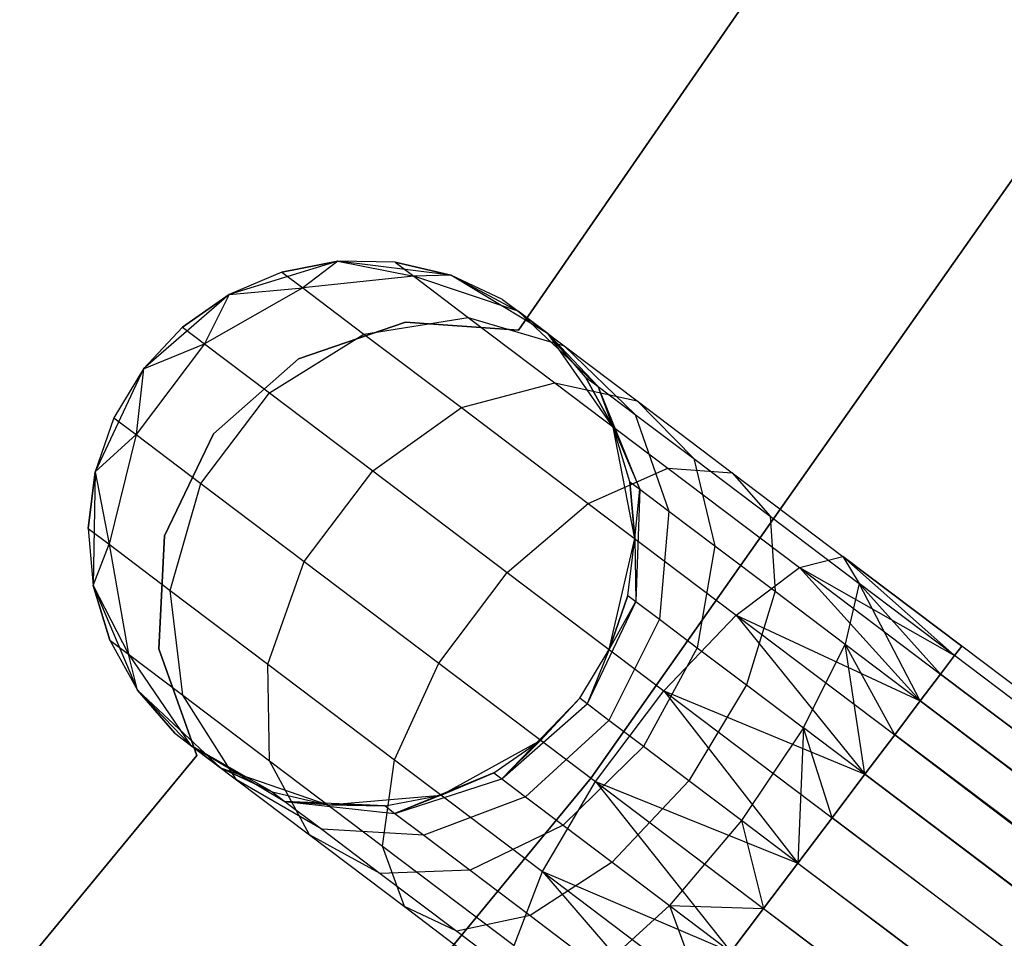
# Model space of a CAD drawing. Extents: x -189 to 189, y -189 to 189.
# Tile 390 of 591: x 31.69 to 35.29, y -26.33 to -22.97. Entities that reach past the tile are written whole.
import ezdxf

# ---------------------------------------------------------------- set-up
doc = ezdxf.new("R2010")
doc.units = 0
doc.header["$LTSCALE"] = 25.4
doc.layers.get('0').update_dxf_attribs({"linetype": 'CONTINUOUS'})

# ---------------------------------------------------------------- blocks, each defined once
blk = doc.blocks.new('CAMELEON-KENAI-C-12244_STL')
at = {"color": 0}
for p, q in [((34.4006, -22.813, -2), (33.5096, -24.1025, -2)), ((33.5096, -24.1025, -4), (34.4006, -22.813, -4)), ((33.5096, -24.1025, -4), (34.4006, -22.813, -4)), ((34.4006, -22.813, -2), (33.5096, -24.1025, -2)), ((35.6465, -23.0806, -1), (33.7756, -25.7404, -1)), ((33.7756, -25.7404, -8.5), (35.6465, -23.0806, -8.5)), ((33.7756, -25.7404, -8.5), (35.6465, -23.0806, -8.5)), ((35.6465, -23.0806, -1), (33.7756, -25.7404, -1)), ((32.8495, -23.8506, -2), (32.4517, -23.9718, -2)), ((32.8495, -23.8506, -2), (32.4517, -23.9718, -2)), ((32.8495, -23.8506, -7.5), (32.6442, -23.8903, -7.5)), ((32.6442, -23.8903, -7.5), (32.8495, -23.8506, -2)), ((32.6442, -23.8903, -7.5), (32.8495, -23.8506, -2)), ((32.8495, -23.8506, -7.5), (32.6442, -23.8903, -7.5)), ((32.8495, -23.8506, -7.5), (32.7206, -23.948, -8.227)), ((32.8495, -23.8506, -7.5), (32.7206, -23.948, -8.227)), ((33.2621, -23.9017, -2), (32.8495, -23.8506, -2)), ((33.0585, -23.8545, -7.5), (32.8495, -23.8506, -2)), ((33.2621, -23.9017, -2), (32.8495, -23.8506, -2)), ((33.0585, -23.8545, -7.5), (32.8495, -23.8506, -7.5)), ((32.8495, -23.8506, -7.5), (32.8495, -23.8506, -2)), ((33.0585, -23.8545, -7.5), (32.8495, -23.8506, -2)), ((32.8495, -23.8506, -7.5), (32.8495, -23.8506, -2)), ((32.8495, -23.8506, -7.5), (33.1265, -23.9058, -8.147)), ((33.0585, -23.8545, -7.5), (32.8495, -23.8506, -7.5)), ((32.8495, -23.8506, -7.5), (33.1265, -23.9058, -8.147)), ((33.2621, -23.9017, -7.5), (33.0585, -23.8545, -7.5)), ((33.0585, -23.8545, -7.5), (33.2621, -23.9017, -2)), ((33.0585, -23.8545, -7.5), (33.2621, -23.9017, -2)), ((33.0585, -23.8545, -7.5), (33.1265, -23.9058, -8.147)), ((33.0585, -23.8545, -7.5), (33.1265, -23.9058, -8.147)), ((33.2621, -23.9017, -7.5), (33.0585, -23.8545, -7.5)), ((32.6442, -23.8903, -7.5), (32.4517, -23.9718, -2)), ((32.6442, -23.8903, -7.5), (32.4517, -23.9718, -7.5)), ((32.6442, -23.8903, -7.5), (32.4517, -23.9718, -2)), ((32.6442, -23.8903, -7.5), (32.4517, -23.9718, -7.5)), ((32.6442, -23.8903, -7.5), (32.7206, -23.948, -8.227)), ((32.6442, -23.8903, -7.5), (32.7206, -23.948, -8.227)), ((33.1265, -23.9058, -8.147), (32.7206, -23.948, -8.227)), ((33.1265, -23.9058, -8.147), (32.7206, -23.948, -8.227)), ((33.2621, -23.9017, -7.5), (33.1265, -23.9058, -8.147)), ((33.2621, -23.9017, -7.5), (33.1265, -23.9058, -8.147)), ((33.5088, -24.0335, -8.0447), (33.1265, -23.9058, -8.147)), ((33.1265, -23.9058, -8.147), (33.3258, -24.0563, -8.75)), ((33.1265, -23.9058, -8.147), (33.3258, -24.0563, -8.75)), ((33.5088, -24.0335, -8.0447), (33.1265, -23.9058, -8.147)), ((33.6184, -24.1163, -2), (33.2621, -23.9017, -2)), ((33.4515, -23.9903, -7.5), (33.2621, -23.9017, -2)), ((33.6184, -24.1163, -2), (33.2621, -23.9017, -2)), ((33.4515, -23.9903, -7.5), (33.2621, -23.9017, -7.5)), ((33.2621, -23.9017, -7.5), (33.2621, -23.9017, -2)), ((33.4515, -23.9903, -7.5), (33.2621, -23.9017, -2)), ((33.2621, -23.9017, -7.5), (33.2621, -23.9017, -2)), ((33.2621, -23.9017, -7.5), (33.5088, -24.0335, -8.0447)), ((33.4515, -23.9903, -7.5), (33.2621, -23.9017, -7.5)), ((33.2621, -23.9017, -7.5), (33.5088, -24.0335, -8.0447)), ((32.7206, -23.948, -8.227), (32.3613, -24.1527, -8.2708)), ((32.7206, -23.948, -8.227), (32.3613, -24.1527, -8.2708)), ((32.4517, -23.9718, -7.5), (32.7206, -23.948, -8.227)), ((32.4517, -23.9718, -7.5), (32.7206, -23.948, -8.227)), ((32.7206, -23.948, -8.227), (32.9445, -24.1171, -8.9045)), ((32.7206, -23.948, -8.227), (32.9445, -24.1171, -8.9045)), ((32.4517, -23.9718, -2), (32.1376, -24.2443, -2)), ((32.4517, -23.9718, -2), (32.1376, -24.2443, -2)), ((32.4517, -23.9718, -7.5), (32.2803, -24.0915, -7.5)), ((32.2803, -24.0915, -7.5), (32.4517, -23.9718, -2)), ((32.2803, -24.0915, -7.5), (32.4517, -23.9718, -2)), ((32.4517, -23.9718, -7.5), (32.2803, -24.0915, -7.5)), ((32.4517, -23.9718, -7.5), (32.3613, -24.1527, -8.2708)), ((32.4517, -23.9718, -7.5), (32.3613, -24.1527, -8.2708)), ((32.4517, -23.9718, -7.5), (32.4517, -23.9718, -2)), ((32.4517, -23.9718, -7.5), (32.4517, -23.9718, -2)), ((33.4515, -23.9903, -7.5), (33.5088, -24.0335, -8.0447)), ((33.4515, -23.9903, -7.5), (33.6184, -24.1163, -2)), ((33.4515, -23.9903, -7.5), (33.6184, -24.1163, -2)), ((33.4515, -23.9903, -7.5), (33.5088, -24.0335, -8.0447)), ((32.9445, -24.1171, -8.9045), (33.3258, -24.0563, -8.75)), ((32.9445, -24.1171, -8.9045), (33.3258, -24.0563, -8.75)), ((33.3258, -24.0563, -8.75), (33.6428, -24.2958, -9.2678)), ((33.3258, -24.0563, -8.75), (33.6428, -24.2958, -9.2678)), ((33.3258, -24.0563, -8.75), (33.6765, -24.1602, -8.5523)), ((33.3258, -24.0563, -8.75), (33.6765, -24.1602, -8.5523)), ((33.6184, -24.1163, -7.5), (33.5088, -24.0335, -8.0447)), ((33.6184, -24.1163, -7.5), (33.5088, -24.0335, -8.0447)), ((33.8013, -24.3089, -7.9377), (33.5088, -24.0335, -8.0447)), ((33.5088, -24.0335, -8.0447), (33.6765, -24.1602, -8.5523)), ((33.5088, -24.0335, -8.0447), (33.6765, -24.1602, -8.5523)), ((33.8013, -24.3089, -7.9377), (33.5088, -24.0335, -8.0447)), ((32.2803, -24.0915, -7.5), (32.1376, -24.2443, -2)), ((32.2803, -24.0915, -7.5), (32.1376, -24.2443, -2)), ((32.2803, -24.0915, -7.5), (32.1376, -24.2443, -7.5)), ((32.2803, -24.0915, -7.5), (32.1376, -24.2443, -7.5)), ((32.2803, -24.0915, -7.5), (32.3613, -24.1527, -8.2708)), ((32.2803, -24.0915, -7.5), (32.3613, -24.1527, -8.2708)), ((33.0965, -24.074, -2), (32.7045, -24.2074, -2)), ((32.7045, -24.2074, -4), (33.0965, -24.074, -4)), ((32.7045, -24.2074, -4), (33.0965, -24.074, -4)), ((33.0965, -24.074, -2), (32.7045, -24.2074, -2)), ((33.5096, -24.1025, -2), (33.0965, -24.074, -2)), ((33.0965, -24.074, -2), (33.0965, -24.074, -4)), ((33.0965, -24.074, -4), (33.5096, -24.1025, -4)), ((33.0965, -24.074, -2), (33.0965, -24.074, -4)), ((33.0965, -24.074, -4), (33.5096, -24.1025, -4)), ((33.5096, -24.1025, -2), (33.0965, -24.074, -2)), ((32.5987, -24.332, -8.9891), (32.9445, -24.1171, -8.9045)), ((32.5987, -24.332, -8.9891), (32.9445, -24.1171, -8.9045)), ((32.9445, -24.1171, -8.9045), (33.3008, -24.3861, -9.4863)), ((32.9445, -24.1171, -8.9045), (33.3008, -24.3861, -9.4863)), ((33.5096, -24.1025, -2), (33.5096, -24.1025, -4)), ((33.5096, -24.1025, -2), (33.5096, -24.1025, -4)), ((33.8565, -24.4571, -2), (33.6184, -24.1163, -2)), ((33.7553, -24.2742, -7.5), (33.6184, -24.1163, -2)), ((33.8565, -24.4571, -2), (33.6184, -24.1163, -2)), ((33.7553, -24.2742, -7.5), (33.6184, -24.1163, -7.5)), ((33.6184, -24.1163, -7.5), (33.6184, -24.1163, -2)), ((33.7553, -24.2742, -7.5), (33.6184, -24.1163, -2)), ((33.6184, -24.1163, -7.5), (33.6184, -24.1163, -2)), ((33.6184, -24.1163, -7.5), (33.8013, -24.3089, -7.9377)), ((33.7553, -24.2742, -7.5), (33.6184, -24.1163, -7.5)), ((33.6184, -24.1163, -7.5), (33.8013, -24.3089, -7.9377)), ((32.3613, -24.1527, -8.2708), (32.1107, -24.4845, -8.2708)), ((32.3613, -24.1527, -8.2708), (32.1107, -24.4845, -8.2708)), ((32.1376, -24.2443, -7.5), (32.3613, -24.1527, -8.2708)), ((32.1376, -24.2443, -7.5), (32.3613, -24.1527, -8.2708)), ((32.3613, -24.1527, -8.2708), (32.5987, -24.332, -8.9891)), ((32.3613, -24.1527, -8.2708), (32.5987, -24.332, -8.9891)), ((33.6765, -24.1602, -8.5523), (33.9434, -24.3617, -8.9881)), ((33.6765, -24.1602, -8.5523), (33.9434, -24.3617, -8.9881)), ((33.6765, -24.1602, -8.5523), (33.9361, -24.4107, -8.3455)), ((33.6765, -24.1602, -8.5523), (33.9361, -24.4107, -8.3455)), ((32.7045, -24.2074, -2), (32.3946, -24.482, -2)), ((32.3946, -24.482, -4), (32.7045, -24.2074, -4)), ((32.3946, -24.482, -4), (32.7045, -24.2074, -4)), ((32.7045, -24.2074, -2), (32.3946, -24.482, -2)), ((32.7045, -24.2074, -2), (32.7045, -24.2074, -4)), ((32.7045, -24.2074, -2), (32.7045, -24.2074, -4)), ((32.1376, -24.2443, -2), (31.9615, -24.621, -2)), ((32.1376, -24.2443, -2), (31.9615, -24.621, -2)), ((32.1376, -24.2443, -2), (32.0297, -24.4234, -7.5)), ((32.1376, -24.2443, -7.5), (32.0297, -24.4234, -7.5)), ((32.1376, -24.2443, -2), (32.0297, -24.4234, -7.5)), ((32.1376, -24.2443, -7.5), (32.0297, -24.4234, -7.5)), ((32.1376, -24.2443, -7.5), (32.1107, -24.4845, -8.2708)), ((32.1376, -24.2443, -7.5), (32.1107, -24.4845, -8.2708)), ((32.1376, -24.2443, -7.5), (32.1376, -24.2443, -2)), ((32.1376, -24.2443, -7.5), (32.1376, -24.2443, -2)), ((33.8565, -24.4571, -7.5), (33.7553, -24.2742, -7.5)), ((33.7553, -24.2742, -7.5), (33.8565, -24.4571, -2)), ((33.7553, -24.2742, -7.5), (33.8565, -24.4571, -2)), ((33.7553, -24.2742, -7.5), (33.8013, -24.3089, -7.9377)), ((33.7553, -24.2742, -7.5), (33.8013, -24.3089, -7.9377)), ((33.8565, -24.4571, -7.5), (33.7553, -24.2742, -7.5)), ((33.3008, -24.3861, -9.4863), (33.6428, -24.2958, -9.2678)), ((33.3008, -24.3861, -9.4863), (33.6428, -24.2958, -9.2678)), ((33.6428, -24.2958, -9.2678), (34.056, -24.6078, -9.6651)), ((33.6428, -24.2958, -9.2678), (34.056, -24.6078, -9.6651)), ((33.6428, -24.2958, -9.2678), (33.9434, -24.3617, -8.9881)), ((33.6428, -24.2958, -9.2678), (33.9434, -24.3617, -8.9881)), ((33.8565, -24.4571, -7.5), (33.8013, -24.3089, -7.9377)), ((33.8565, -24.4571, -7.5), (33.8013, -24.3089, -7.9377)), ((33.9536, -24.6844, -7.8445), (33.8013, -24.3089, -7.9377)), ((33.8013, -24.3089, -7.9377), (33.9361, -24.4107, -8.3455)), ((33.8013, -24.3089, -7.9377), (33.9361, -24.4107, -8.3455)), ((33.9536, -24.6844, -7.8445), (33.8013, -24.3089, -7.9377)), ((32.3481, -24.6638, -8.9891), (32.5987, -24.332, -8.9891)), ((32.3481, -24.6638, -8.9891), (32.5987, -24.332, -8.9891)), ((32.5987, -24.332, -8.9891), (32.9764, -24.6172, -9.6059)), ((32.5987, -24.332, -8.9891), (32.9764, -24.6172, -9.6059)), ((33.9434, -24.3617, -8.9881), (34.2912, -24.6244, -9.3226)), ((33.9434, -24.3617, -8.9881), (34.2912, -24.6244, -9.3226)), ((33.9434, -24.3617, -8.9881), (34.1506, -24.5727, -8.6957)), ((33.9434, -24.3617, -8.9881), (34.1506, -24.5727, -8.6957)), ((32.9764, -24.6172, -9.6059), (33.3008, -24.3861, -9.4863)), ((32.9764, -24.6172, -9.6059), (33.3008, -24.3861, -9.4863)), ((33.3008, -24.3861, -9.4863), (33.765, -24.7367, -9.9327)), ((33.3008, -24.3861, -9.4863), (33.765, -24.7367, -9.9327)), ((33.9361, -24.4107, -8.3455), (34.1506, -24.5727, -8.6957)), ((33.9361, -24.4107, -8.3455), (34.1506, -24.5727, -8.6957)), ((33.9361, -24.4107, -8.3455), (34.0597, -24.7646, -8.1654)), ((33.9361, -24.4107, -8.3455), (34.0597, -24.7646, -8.1654)), ((32.0297, -24.4234, -7.5), (31.9615, -24.621, -2)), ((32.0297, -24.4234, -7.5), (31.9615, -24.621, -7.5)), ((32.0297, -24.4234, -7.5), (31.9615, -24.621, -2)), ((32.0297, -24.4234, -7.5), (31.9615, -24.621, -7.5)), ((32.0297, -24.4234, -7.5), (32.1107, -24.4845, -8.2708)), ((32.0297, -24.4234, -7.5), (32.1107, -24.4845, -8.2708)), ((31.9615, -24.621, -7.5), (32.1107, -24.4845, -8.2708)), ((31.9615, -24.621, -7.5), (32.1107, -24.4845, -8.2708)), ((32.1107, -24.4845, -8.2708), (32.0122, -24.8861, -8.227)), ((32.1107, -24.4845, -8.2708), (32.0122, -24.8861, -8.227)), ((32.1107, -24.4845, -8.2708), (32.3481, -24.6638, -8.9891)), ((32.1107, -24.4845, -8.2708), (32.3481, -24.6638, -8.9891)), ((32.3946, -24.482, -2), (32.2149, -24.8551, -2)), ((32.2149, -24.8551, -4), (32.3946, -24.482, -4)), ((32.2149, -24.8551, -4), (32.3946, -24.482, -4)), ((32.3946, -24.482, -2), (32.2149, -24.8551, -2)), ((32.3946, -24.482, -2), (32.3946, -24.482, -4)), ((32.3946, -24.482, -2), (32.3946, -24.482, -4)), ((33.9354, -24.8654, -2), (33.8565, -24.4571, -2)), ((33.9174, -24.6571, -7.5), (33.8565, -24.4571, -2)), ((33.9354, -24.8654, -2), (33.8565, -24.4571, -2)), ((33.9174, -24.6571, -7.5), (33.8565, -24.4571, -7.5)), ((33.8565, -24.4571, -7.5), (33.8565, -24.4571, -2)), ((33.9174, -24.6571, -7.5), (33.8565, -24.4571, -2)), ((33.8565, -24.4571, -7.5), (33.8565, -24.4571, -2)), ((33.8565, -24.4571, -7.5), (33.9536, -24.6844, -7.8445)), ((33.9174, -24.6571, -7.5), (33.8565, -24.4571, -7.5)), ((33.8565, -24.4571, -7.5), (33.9536, -24.6844, -7.8445)), ((34.1506, -24.5727, -8.6957), (34.4301, -24.7837, -8.9644)), ((34.1506, -24.5727, -8.6957), (34.4301, -24.7837, -8.9644)), ((34.1506, -24.5727, -8.6957), (34.2285, -24.892, -8.4411)), ((34.1506, -24.5727, -8.6957), (34.2285, -24.892, -8.4411)), ((31.9615, -24.621, -7.5), (31.9358, -24.8284, -7.5)), ((31.9358, -24.8284, -7.5), (31.9615, -24.621, -2)), ((31.9358, -24.8284, -7.5), (31.9615, -24.621, -2)), ((31.9615, -24.621, -7.5), (31.9358, -24.8284, -7.5)), ((31.9615, -24.621, -2), (31.9538, -25.0367, -2)), ((31.9615, -24.621, -2), (31.9538, -25.0367, -2)), ((31.9615, -24.621, -7.5), (31.9615, -24.621, -2)), ((31.9615, -24.621, -7.5), (31.9615, -24.621, -2)), ((31.9615, -24.621, -7.5), (32.0122, -24.8861, -8.227)), ((31.9615, -24.621, -7.5), (32.0122, -24.8861, -8.227)), ((32.7258, -24.949, -9.6059), (32.9764, -24.6172, -9.6059)), ((32.7258, -24.949, -9.6059), (32.9764, -24.6172, -9.6059)), ((32.9764, -24.6172, -9.6059), (33.4686, -24.9889, -10.0792)), ((32.9764, -24.6172, -9.6059), (33.4686, -24.9889, -10.0792)), ((33.765, -24.7367, -9.9327), (34.056, -24.6078, -9.6651)), ((33.765, -24.7367, -9.9327), (34.056, -24.6078, -9.6651)), ((34.056, -24.6078, -9.6651), (34.5372, -24.9712, -9.9148)), ((34.056, -24.6078, -9.6651), (34.5372, -24.9712, -9.9148)), ((34.056, -24.6078, -9.6651), (34.2912, -24.6244, -9.3226)), ((34.056, -24.6078, -9.6651), (34.2912, -24.6244, -9.3226)), ((34.2912, -24.6244, -9.3226), (34.6963, -24.9303, -9.5328)), ((34.2912, -24.6244, -9.3226), (34.6963, -24.9303, -9.5328)), ((34.2912, -24.6244, -9.3226), (34.4301, -24.7837, -8.9644)), ((34.2912, -24.6244, -9.3226), (34.4301, -24.7837, -8.9644)), ((32.2361, -25.0552, -8.9045), (32.3481, -24.6638, -8.9891)), ((32.2361, -25.0552, -8.9045), (32.3481, -24.6638, -8.9891)), ((32.3481, -24.6638, -8.9891), (32.7258, -24.949, -9.6059)), ((32.3481, -24.6638, -8.9891), (32.7258, -24.949, -9.6059)), ((33.9354, -24.8654, -7.5), (33.9174, -24.6571, -7.5)), ((33.9174, -24.6571, -7.5), (33.9354, -24.8654, -2)), ((33.9174, -24.6571, -7.5), (33.9354, -24.8654, -2)), ((33.9174, -24.6571, -7.5), (33.9536, -24.6844, -7.8445)), ((33.9174, -24.6571, -7.5), (33.9536, -24.6844, -7.8445)), ((33.9354, -24.8654, -7.5), (33.9174, -24.6571, -7.5)), ((33.9354, -24.8654, -7.5), (33.9536, -24.6844, -7.8445)), ((33.9354, -24.8654, -7.5), (33.9536, -24.6844, -7.8445)), ((33.9536, -24.6844, -7.8445), (33.9393, -25.0952, -7.7812)), ((33.9536, -24.6844, -7.8445), (33.9393, -25.0952, -7.7812)), ((33.9536, -24.6844, -7.8445), (34.0597, -24.7646, -8.1654)), ((33.9536, -24.6844, -7.8445), (34.0597, -24.7646, -8.1654)), ((33.4686, -24.9889, -10.0792), (33.765, -24.7367, -9.9327)), ((33.4686, -24.9889, -10.0792), (33.765, -24.7367, -9.9327)), ((33.765, -24.7367, -9.9327), (34.3057, -25.145, -10.2133)), ((33.765, -24.7367, -9.9327), (34.3057, -25.145, -10.2133)), ((34.0597, -24.7646, -8.1654), (34.0259, -25.1606, -8.0432)), ((34.0597, -24.7646, -8.1654), (34.0259, -25.1606, -8.0432)), ((34.0597, -24.7646, -8.1654), (34.2285, -24.892, -8.4411)), ((34.0597, -24.7646, -8.1654), (34.2285, -24.892, -8.4411)), ((34.4301, -24.7837, -8.9644), (34.7555, -25.0295, -9.1334)), ((34.4301, -24.7837, -8.9644), (34.7555, -25.0295, -9.1334)), ((34.4301, -24.7837, -8.9644), (34.4485, -25.0581, -8.6526)), ((34.4301, -24.7837, -8.9644), (34.4485, -25.0581, -8.6526)), ((31.9358, -24.8284, -7.5), (31.9538, -25.0367, -2)), ((31.9358, -24.8284, -7.5), (31.9538, -25.0367, -7.5)), ((31.9358, -24.8284, -7.5), (31.9538, -25.0367, -2)), ((31.9358, -24.8284, -7.5), (31.9538, -25.0367, -7.5)), ((31.9358, -24.8284, -7.5), (32.0122, -24.8861, -8.227)), ((31.9358, -24.8284, -7.5), (32.0122, -24.8861, -8.227)), ((31.9538, -25.0367, -7.5), (32.0122, -24.8861, -8.227)), ((31.9538, -25.0367, -7.5), (32.0122, -24.8861, -8.227)), ((32.0122, -24.8861, -8.227), (32.0827, -25.288, -8.147)), ((32.0122, -24.8861, -8.227), (32.0827, -25.288, -8.147)), ((32.0122, -24.8861, -8.227), (32.2361, -25.0552, -8.9045)), ((32.0122, -24.8861, -8.227), (32.2361, -25.0552, -8.9045)), ((32.2149, -24.8551, -2), (32.1935, -25.2686, -2)), ((32.1935, -25.2686, -4), (32.2149, -24.8551, -4)), ((32.1935, -25.2686, -4), (32.2149, -24.8551, -4)), ((32.2149, -24.8551, -2), (32.1935, -25.2686, -2)), ((32.2149, -24.8551, -2), (32.2149, -24.8551, -4)), ((32.2149, -24.8551, -2), (32.2149, -24.8551, -4)), ((33.8415, -25.2705, -2), (33.9354, -24.8654, -2)), ((33.8415, -25.2705, -2), (33.9354, -24.8654, -2)), ((33.9097, -25.0729, -7.5), (33.9354, -24.8654, -2)), ((33.9097, -25.0729, -7.5), (33.9354, -24.8654, -7.5)), ((33.9097, -25.0729, -7.5), (33.9354, -24.8654, -2)), ((33.9097, -25.0729, -7.5), (33.9354, -24.8654, -7.5)), ((33.9354, -24.8654, -7.5), (33.9354, -24.8654, -2)), ((33.9354, -24.8654, -7.5), (33.9354, -24.8654, -2)), ((33.9354, -24.8654, -7.5), (33.9393, -25.0952, -7.7812)), ((33.9354, -24.8654, -7.5), (33.9393, -25.0952, -7.7812)), ((34.2285, -24.892, -8.4411), (34.1637, -25.2646, -8.2682)), ((34.2285, -24.892, -8.4411), (34.1637, -25.2646, -8.2682)), ((34.2285, -24.892, -8.4411), (34.4485, -25.0581, -8.6526)), ((34.2285, -24.892, -8.4411), (34.4485, -25.0581, -8.6526)), ((32.5923, -25.3243, -9.4863), (32.7258, -24.949, -9.6059)), ((32.5923, -25.3243, -9.4863), (32.7258, -24.949, -9.6059)), ((32.7258, -24.949, -9.6059), (33.218, -25.3207, -10.0792)), ((32.7258, -24.949, -9.6059), (33.218, -25.3207, -10.0792)), ((34.5372, -24.9712, -9.9148), (34.6963, -24.9303, -9.5328)), ((34.5372, -24.9712, -9.9148), (34.6963, -24.9303, -9.5328)), ((34.6963, -24.9303, -9.5328), (35.1048, -25.2932, -9.809)), ((34.6963, -24.9303, -9.5328), (35.1048, -25.2932, -9.809)), ((34.6963, -24.9303, -9.5328), (35.131, -25.2585, -9.6045)), ((35.1048, -25.2932, -9.191), (34.6963, -24.9303, -9.5328)), ((34.6963, -24.9303, -9.5328), (34.7555, -25.0295, -9.1334)), ((35.1048, -25.2932, -9.191), (34.6963, -24.9303, -9.5328)), ((35.131, -25.2585, -9.3955), (34.6963, -24.9303, -9.5328)), ((35.131, -25.2585, -9.3955), (34.6963, -24.9303, -9.5328)), ((34.6963, -24.9303, -9.5328), (35.131, -25.2585, -9.6045)), ((34.6963, -24.9303, -9.5328), (34.7555, -25.0295, -9.1334)), ((33.218, -25.3207, -10.0792), (33.4686, -24.9889, -10.0792)), ((33.218, -25.3207, -10.0792), (33.4686, -24.9889, -10.0792)), ((33.4686, -24.9889, -10.0792), (34.0418, -25.4218, -10.3767)), ((33.4686, -24.9889, -10.0792), (34.0418, -25.4218, -10.3767)), ((34.3057, -25.145, -10.2133), (34.5372, -24.9712, -9.9148)), ((34.3057, -25.145, -10.2133), (34.5372, -24.9712, -9.9148)), ((34.5372, -24.9712, -9.9148), (34.9795, -25.4591, -10.1691)), ((34.5372, -24.9712, -9.9148), (34.9795, -25.4591, -10.1691)), ((34.5372, -24.9712, -9.9148), (35.0535, -25.3611, -10)), ((34.5372, -24.9712, -9.9148), (35.0535, -25.3611, -10)), ((34.5372, -24.9712, -9.9148), (35.1048, -25.2932, -9.809)), ((34.5372, -24.9712, -9.9148), (35.1048, -25.2932, -9.809)), ((34.7555, -25.0295, -9.1334), (34.7046, -25.2516, -8.7855)), ((34.7555, -25.0295, -9.1334), (34.7046, -25.2516, -8.7855)), ((34.9795, -25.4591, -8.8309), (34.7555, -25.0295, -9.1334)), ((35.0535, -25.3611, -9), (34.7555, -25.0295, -9.1334)), ((34.9795, -25.4591, -8.8309), (34.7555, -25.0295, -9.1334)), ((35.0535, -25.3611, -9), (34.7555, -25.0295, -9.1334)), ((35.1048, -25.2932, -9.191), (34.7555, -25.0295, -9.1334)), ((35.1048, -25.2932, -9.191), (34.7555, -25.0295, -9.1334)), ((31.9538, -25.0367, -2), (32.1159, -25.4197, -2)), ((31.9538, -25.0367, -7.5), (31.9538, -25.0367, -2)), ((31.9538, -25.0367, -7.5), (31.9538, -25.0367, -2)), ((31.9538, -25.0367, -7.5), (32.0147, -25.2367, -7.5)), ((32.0147, -25.2367, -7.5), (31.9538, -25.0367, -2)), ((32.0147, -25.2367, -7.5), (31.9538, -25.0367, -2)), ((31.9538, -25.0367, -2), (32.1159, -25.4197, -2)), ((31.9538, -25.0367, -7.5), (32.0147, -25.2367, -7.5)), ((31.9538, -25.0367, -7.5), (32.0827, -25.288, -8.147)), ((31.9538, -25.0367, -7.5), (32.0827, -25.288, -8.147)), ((32.282, -25.4386, -8.75), (32.2361, -25.0552, -8.9045)), ((32.2361, -25.0552, -8.9045), (32.5923, -25.3243, -9.4863)), ((32.2361, -25.0552, -8.9045), (32.5923, -25.3243, -9.4863)), ((32.282, -25.4386, -8.75), (32.2361, -25.0552, -8.9045)), ((34.4485, -25.0581, -8.6526), (34.3433, -25.4002, -8.4409)), ((34.4485, -25.0581, -8.6526), (34.3433, -25.4002, -8.4409)), ((34.4485, -25.0581, -8.6526), (34.7046, -25.2516, -8.7855)), ((34.4485, -25.0581, -8.6526), (34.7046, -25.2516, -8.7855)), ((33.9393, -25.0952, -7.7812), (33.7608, -25.4701, -7.7588)), ((33.9393, -25.0952, -7.7812), (33.7608, -25.4701, -7.7588)), ((33.8415, -25.2705, -7.5), (33.9097, -25.0729, -7.5)), ((33.9097, -25.0729, -7.5), (33.8415, -25.2705, -2)), ((33.9097, -25.0729, -7.5), (33.8415, -25.2705, -2)), ((33.8415, -25.2705, -7.5), (33.9097, -25.0729, -7.5)), ((33.8415, -25.2705, -7.5), (33.9393, -25.0952, -7.7812)), ((33.8415, -25.2705, -7.5), (33.9393, -25.0952, -7.7812)), ((33.9097, -25.0729, -7.5), (33.9393, -25.0952, -7.7812)), ((33.9097, -25.0729, -7.5), (33.9393, -25.0952, -7.7812)), ((33.9393, -25.0952, -7.7812), (34.0259, -25.1606, -8.0432)), ((33.9393, -25.0952, -7.7812), (34.0259, -25.1606, -8.0432)), ((34.0259, -25.1606, -8.0432), (33.8405, -25.5303, -8)), ((34.0259, -25.1606, -8.0432), (33.8405, -25.5303, -8)), ((34.0259, -25.1606, -8.0432), (34.1637, -25.2646, -8.2682)), ((34.0259, -25.1606, -8.0432), (34.1637, -25.2646, -8.2682)), ((34.0418, -25.4218, -10.3767), (34.3057, -25.145, -10.2133)), ((34.0418, -25.4218, -10.3767), (34.3057, -25.145, -10.2133)), ((34.3057, -25.145, -10.2133), (34.7768, -25.7276, -10.4135)), ((34.3057, -25.145, -10.2133), (34.7768, -25.7276, -10.4135)), ((34.3057, -25.145, -10.2133), (34.8859, -25.5831, -10.309)), ((34.3057, -25.145, -10.2133), (34.8859, -25.5831, -10.309)), ((34.3057, -25.145, -10.2133), (34.9795, -25.4591, -10.1691)), ((34.3057, -25.145, -10.2133), (34.9795, -25.4591, -10.1691)), ((32.0147, -25.2367, -7.5), (32.1159, -25.4197, -2)), ((32.0147, -25.2367, -7.5), (32.1159, -25.4197, -7.5)), ((32.0147, -25.2367, -7.5), (32.1159, -25.4197, -2)), ((32.0147, -25.2367, -7.5), (32.1159, -25.4197, -7.5)), ((32.0147, -25.2367, -7.5), (32.0827, -25.288, -8.147)), ((32.0147, -25.2367, -7.5), (32.0827, -25.288, -8.147)), ((32.1935, -25.2686, -2), (32.1935, -25.2686, -4)), ((32.1935, -25.2686, -2), (32.1935, -25.2686, -4)), ((32.1935, -25.2686, -2), (32.3336, -25.6582, -2)), ((32.3336, -25.6582, -4), (32.1935, -25.2686, -4)), ((32.3336, -25.6582, -4), (32.1935, -25.2686, -4)), ((32.1935, -25.2686, -2), (32.3336, -25.6582, -2)), ((33.7336, -25.4496, -2), (33.8415, -25.2705, -2)), ((33.7336, -25.4496, -7.5), (33.8415, -25.2705, -7.5)), ((33.7336, -25.4496, -2), (33.8415, -25.2705, -2)), ((33.7336, -25.4496, -7.5), (33.8415, -25.2705, -7.5)), ((33.8415, -25.2705, -7.5), (33.7608, -25.4701, -7.7588)), ((33.8415, -25.2705, -7.5), (33.7608, -25.4701, -7.7588)), ((33.8415, -25.2705, -7.5), (33.8415, -25.2705, -2)), ((33.8415, -25.2705, -7.5), (33.8415, -25.2705, -2)), ((34.1637, -25.2646, -8.2682), (33.9674, -25.6261, -8.2071)), ((34.1637, -25.2646, -8.2682), (33.9674, -25.6261, -8.2071)), ((34.1637, -25.2646, -8.2682), (34.3433, -25.4002, -8.4409)), ((34.1637, -25.2646, -8.2682), (34.3433, -25.4002, -8.4409)), ((34.5524, -25.5581, -8.5494), (34.7046, -25.2516, -8.7855)), ((34.5524, -25.5581, -8.5494), (34.7046, -25.2516, -8.7855)), ((34.7046, -25.2516, -8.7855), (34.9795, -25.4591, -8.8309)), ((34.7768, -25.7276, -8.5864), (34.7046, -25.2516, -8.7855)), ((34.7768, -25.7276, -8.5864), (34.7046, -25.2516, -8.7855)), ((34.8859, -25.5831, -8.691), (34.7046, -25.2516, -8.7855)), ((34.8859, -25.5831, -8.691), (34.7046, -25.2516, -8.7855)), ((34.7046, -25.2516, -8.7855), (34.9795, -25.4591, -8.8309)), ((35.131, -25.2585, -9.6045), (35.1048, -25.2932, -9.809)), ((35.1048, -25.2932, -9.191), (35.131, -25.2585, -9.3955)), ((35.1048, -25.2932, -9.191), (35.131, -25.2585, -9.3955)), ((35.131, -25.2585, -9.6045), (35.1048, -25.2932, -9.809)), ((135.076, -100.7335, -9.3955), (35.131, -25.2585, -9.3955)), ((135.076, -100.7335, -9.3955), (35.131, -25.2585, -9.6045)), ((134.9985, -100.836, -9), (35.131, -25.2585, -9.3955)), ((134.9985, -100.836, -9), (35.131, -25.2585, -9.3955)), ((135.076, -100.7335, -9.3955), (35.131, -25.2585, -9.3955)), ((135.076, -100.7335, -9.3955), (35.131, -25.2585, -9.6045)), ((32.1159, -25.4197, -7.5), (32.0827, -25.288, -8.147)), ((32.0827, -25.288, -8.147), (32.3101, -25.6208, -8.0447)), ((32.1159, -25.4197, -7.5), (32.0827, -25.288, -8.147)), ((32.0827, -25.288, -8.147), (32.3101, -25.6208, -8.0447)), ((32.0827, -25.288, -8.147), (32.282, -25.4386, -8.75)), ((32.0827, -25.288, -8.147), (32.282, -25.4386, -8.75)), ((33.0566, -25.6748, -9.9327), (33.218, -25.3207, -10.0792)), ((33.0566, -25.6748, -9.9327), (33.218, -25.3207, -10.0792)), ((33.218, -25.3207, -10.0792), (33.7912, -25.7536, -10.3767)), ((33.218, -25.3207, -10.0792), (33.7912, -25.7536, -10.3767)), ((35.1048, -25.2932, -9.809), (35.0535, -25.3611, -10)), ((35.0535, -25.3611, -9), (35.1048, -25.2932, -9.191)), ((35.0535, -25.3611, -9), (35.1048, -25.2932, -9.191)), ((35.1048, -25.2932, -9.809), (35.0535, -25.3611, -10)), ((134.9985, -100.836, -9), (35.1048, -25.2932, -9.191)), ((134.9985, -100.836, -9), (35.1048, -25.2932, -9.191)), ((135.076, -100.7335, -9.3955), (35.1048, -25.2932, -9.809)), ((135.076, -100.7335, -9.3955), (35.1048, -25.2932, -9.809)), ((135.0498, -100.7682, -9.809), (35.1048, -25.2932, -9.809)), ((135.0498, -100.7682, -9.809), (35.1048, -25.2932, -9.809)), ((32.599, -25.678, -9.2678), (32.5923, -25.3243, -9.4863)), ((32.5923, -25.3243, -9.4863), (33.0566, -25.6748, -9.9327)), ((32.5923, -25.3243, -9.4863), (33.0566, -25.6748, -9.9327)), ((32.599, -25.678, -9.2678), (32.5923, -25.3243, -9.4863)), ((35.0535, -25.3611, -10), (34.9795, -25.4591, -10.1691)), ((34.9795, -25.4591, -8.8309), (35.0535, -25.3611, -9)), ((34.9795, -25.4591, -8.8309), (35.0535, -25.3611, -9)), ((35.0535, -25.3611, -10), (34.9795, -25.4591, -10.1691)), ((35.0535, -25.3611, -9), (134.9985, -100.836, -9)), ((35.0535, -25.3611, -9), (134.9985, -100.836, -9)), ((135.0498, -100.7682, -9.809), (35.0535, -25.3611, -10)), ((135.0498, -100.7682, -9.809), (35.0535, -25.3611, -10)), ((32.1159, -25.4197, -2), (32.4197, -25.7036, -2)), ((32.1159, -25.4197, -7.5), (32.1159, -25.4197, -2)), ((32.1159, -25.4197, -7.5), (32.1159, -25.4197, -2)), ((32.1159, -25.4197, -7.5), (32.2529, -25.5776, -7.5)), ((32.2529, -25.5776, -7.5), (32.1159, -25.4197, -2)), ((32.2529, -25.5776, -7.5), (32.1159, -25.4197, -2)), ((32.1159, -25.4197, -2), (32.4197, -25.7036, -2)), ((32.1159, -25.4197, -7.5), (32.2529, -25.5776, -7.5)), ((32.1159, -25.4197, -7.5), (32.3101, -25.6208, -8.0447)), ((32.1159, -25.4197, -7.5), (32.3101, -25.6208, -8.0447)), ((33.7912, -25.7536, -10.3767), (34.0418, -25.4218, -10.3767)), ((33.7912, -25.7536, -10.3767), (34.0418, -25.4218, -10.3767)), ((34.0418, -25.4218, -10.3767), (34.5316, -26.0522, -10.5)), ((34.0418, -25.4218, -10.3767), (34.5316, -26.0522, -10.5)), ((34.0418, -25.4218, -10.3767), (34.6569, -25.8863, -10.4781)), ((34.0418, -25.4218, -10.3767), (34.6569, -25.8863, -10.4781)), ((34.0418, -25.4218, -10.3767), (34.7768, -25.7276, -10.4135)), ((34.0418, -25.4218, -10.3767), (34.7768, -25.7276, -10.4135)), ((34.3433, -25.4002, -8.4409), (34.1326, -25.7509, -8.366)), ((34.3433, -25.4002, -8.4409), (34.1326, -25.7509, -8.366)), ((34.3433, -25.4002, -8.4409), (34.5524, -25.5581, -8.5494)), ((34.3433, -25.4002, -8.4409), (34.5524, -25.5581, -8.5494)), ((32.4779, -25.7475, -8.5523), (32.282, -25.4386, -8.75)), ((32.282, -25.4386, -8.75), (32.599, -25.678, -9.2678)), ((32.282, -25.4386, -8.75), (32.599, -25.678, -9.2678)), ((32.4779, -25.7475, -8.5523), (32.282, -25.4386, -8.75)), ((33.7336, -25.4496, -7.5), (33.4491, -25.7443, -7.7812)), ((33.7336, -25.4496, -7.5), (33.4491, -25.7443, -7.7812)), ((33.5909, -25.6023, -2), (33.7336, -25.4496, -2)), ((33.5909, -25.6023, -7.5), (33.7336, -25.4496, -7.5)), ((33.5909, -25.6023, -2), (33.7336, -25.4496, -2)), ((33.5909, -25.6023, -7.5), (33.7336, -25.4496, -7.5)), ((33.7336, -25.4496, -7.5), (33.7336, -25.4496, -2)), ((33.7336, -25.4496, -7.5), (33.7336, -25.4496, -2)), ((33.7608, -25.4701, -7.7588), (33.7336, -25.4496, -7.5)), ((33.7608, -25.4701, -7.7588), (33.7336, -25.4496, -7.5)), ((34.9795, -25.4591, -10.1691), (34.8859, -25.5831, -10.309)), ((34.8859, -25.5831, -8.691), (34.9795, -25.4591, -8.8309)), ((34.8859, -25.5831, -8.691), (34.9795, -25.4591, -8.8309)), ((34.9795, -25.4591, -10.1691), (34.8859, -25.5831, -10.309)), ((34.9795, -25.4591, -8.8309), (134.9985, -100.836, -9)), ((34.9795, -25.4591, -8.8309), (134.9985, -100.836, -9)), ((34.9795, -25.4591, -8.8309), (134.8309, -101.0581, -8.691)), ((34.9795, -25.4591, -8.8309), (134.8309, -101.0581, -8.691)), ((135.0498, -100.7682, -9.809), (34.9795, -25.4591, -10.1691)), ((135.0498, -100.7682, -9.809), (34.9795, -25.4591, -10.1691)), ((134.9245, -100.9341, -10.1691), (34.9795, -25.4591, -10.1691)), ((134.9245, -100.9341, -10.1691), (34.9795, -25.4591, -10.1691)), ((33.4491, -25.7443, -7.7812), (33.7608, -25.4701, -7.7588)), ((33.4491, -25.7443, -7.7812), (33.7608, -25.4701, -7.7588)), ((33.8405, -25.5303, -8), (33.7608, -25.4701, -7.7588)), ((33.8405, -25.5303, -8), (33.7608, -25.4701, -7.7588)), ((33.8405, -25.5303, -8), (33.5357, -25.8098, -8.0432)), ((33.8405, -25.5303, -8), (33.5357, -25.8098, -8.0432)), ((33.9674, -25.6261, -8.2071), (33.8405, -25.5303, -8)), ((33.9674, -25.6261, -8.2071), (33.8405, -25.5303, -8)), ((34.5524, -25.5581, -8.5494), (34.3251, -25.8962, -8.4659)), ((34.5524, -25.5581, -8.5494), (34.3251, -25.8962, -8.4659)), ((34.5524, -25.5581, -8.5494), (34.5316, -26.0522, -8.5)), ((34.5524, -25.5581, -8.5494), (34.5316, -26.0522, -8.5)), ((34.6569, -25.8863, -8.5219), (34.5524, -25.5581, -8.5494)), ((34.6569, -25.8863, -8.5219), (34.5524, -25.5581, -8.5494)), ((34.7768, -25.7276, -8.5864), (34.5524, -25.5581, -8.5494)), ((34.7768, -25.7276, -8.5864), (34.5524, -25.5581, -8.5494)), ((32.2529, -25.5776, -7.5), (32.4197, -25.7036, -2)), ((32.2529, -25.5776, -7.5), (32.4197, -25.7036, -2)), ((32.2529, -25.5776, -7.5), (32.3101, -25.6208, -8.0447)), ((32.2529, -25.5776, -7.5), (32.3101, -25.6208, -8.0447)), ((33.227, -25.8035, -2), (33.5909, -25.6023, -2)), ((33.227, -25.8035, -2), (33.5909, -25.6023, -2)), ((33.4195, -25.722, -7.5), (33.5909, -25.6023, -2)), ((33.4195, -25.722, -7.5), (33.5909, -25.6023, -2)), ((33.4195, -25.722, -7.5), (33.5909, -25.6023, -7.5)), ((33.4195, -25.722, -7.5), (33.5909, -25.6023, -7.5)), ((33.5909, -25.6023, -7.5), (33.4491, -25.7443, -7.7812)), ((33.5909, -25.6023, -7.5), (33.4491, -25.7443, -7.7812)), ((33.5909, -25.6023, -7.5), (33.5909, -25.6023, -2)), ((33.5909, -25.6023, -7.5), (33.5909, -25.6023, -2)), ((34.8859, -25.5831, -10.309), (34.7768, -25.7276, -10.4135)), ((34.7768, -25.7276, -8.5864), (34.8859, -25.5831, -8.691)), ((34.7768, -25.7276, -8.5864), (34.8859, -25.5831, -8.691)), ((34.8859, -25.5831, -10.309), (34.7768, -25.7276, -10.4135)), ((34.8859, -25.5831, -8.691), (134.8309, -101.0581, -8.691)), ((34.8859, -25.5831, -8.691), (134.8309, -101.0581, -8.691)), ((34.8859, -25.5831, -8.691), (134.6019, -101.3612, -8.5219)), ((34.8859, -25.5831, -8.691), (134.6019, -101.3612, -8.5219)), ((134.9245, -100.9341, -10.1691), (34.8859, -25.5831, -10.309)), ((134.9245, -100.9341, -10.1691), (34.8859, -25.5831, -10.309)), ((134.7217, -101.2026, -10.4135), (34.8859, -25.5831, -10.309)), ((134.7217, -101.2026, -10.4135), (34.8859, -25.5831, -10.309)), ((32.4197, -25.7036, -7.5), (32.3101, -25.6208, -8.0447)), ((32.6091, -25.7921, -7.5), (32.3101, -25.6208, -8.0447)), ((32.3101, -25.6208, -8.0447), (32.6551, -25.8268, -7.9377)), ((32.6091, -25.7921, -7.5), (32.3101, -25.6208, -8.0447)), ((32.4197, -25.7036, -7.5), (32.3101, -25.6208, -8.0447)), ((32.3101, -25.6208, -8.0447), (32.6551, -25.8268, -7.9377)), ((32.3101, -25.6208, -8.0447), (32.4779, -25.7475, -8.5523)), ((32.3101, -25.6208, -8.0447), (32.4779, -25.7475, -8.5523)), ((33.9674, -25.6261, -8.2071), (33.6735, -25.9138, -8.2682)), ((33.9674, -25.6261, -8.2071), (33.6735, -25.9138, -8.2682)), ((34.1326, -25.7509, -8.366), (33.9674, -25.6261, -8.2071)), ((34.1326, -25.7509, -8.366), (33.9674, -25.6261, -8.2071)), ((32.3336, -25.6582, -2), (31.3359, -26.8672, -2)), ((31.3359, -26.8672, -4), (32.3336, -25.6582, -4)), ((31.3359, -26.8672, -4), (32.3336, -25.6582, -4)), ((32.3336, -25.6582, -2), (31.3359, -26.8672, -2)), ((32.3336, -25.6582, -2), (32.3336, -25.6582, -4)), ((32.3336, -25.6582, -2), (32.3336, -25.6582, -4)), ((32.7448, -25.949, -8.9881), (32.599, -25.678, -9.2678)), ((32.599, -25.678, -9.2678), (33.0122, -25.99, -9.6651)), ((32.599, -25.678, -9.2678), (33.0122, -25.99, -9.6651)), ((32.7448, -25.949, -8.9881), (32.599, -25.678, -9.2678)), ((33.0122, -25.99, -9.6651), (33.0566, -25.6748, -9.9327)), ((33.0122, -25.99, -9.6651), (33.0566, -25.6748, -9.9327)), ((33.0566, -25.6748, -9.9327), (33.5972, -26.0831, -10.2133)), ((33.0566, -25.6748, -9.9327), (33.5972, -26.0831, -10.2133)), ((32.4197, -25.7036, -2), (32.8127, -25.8393, -2)), ((32.4197, -25.7036, -7.5), (32.4197, -25.7036, -2)), ((32.4197, -25.7036, -7.5), (32.4197, -25.7036, -2)), ((32.4197, -25.7036, -7.5), (32.6091, -25.7921, -7.5)), ((32.6091, -25.7921, -7.5), (32.4197, -25.7036, -2)), ((32.6091, -25.7921, -7.5), (32.4197, -25.7036, -2)), ((32.4197, -25.7036, -2), (32.8127, -25.8393, -2)), ((32.4197, -25.7036, -7.5), (32.6091, -25.7921, -7.5)), ((33.7756, -25.7404, -1), (31.7066, -28.2492, -1)), ((31.7066, -28.2492, -8.5), (33.7756, -25.7404, -8.5)), ((31.7066, -28.2492, -8.5), (33.7756, -25.7404, -8.5)), ((33.7756, -25.7404, -1), (31.7066, -28.2492, -1)), ((32.7899, -25.9286, -8.3455), (32.4779, -25.7475, -8.5523)), ((32.4779, -25.7475, -8.5523), (32.7448, -25.949, -8.9881)), ((32.4779, -25.7475, -8.5523), (32.7448, -25.949, -8.9881)), ((32.7899, -25.9286, -8.3455), (32.4779, -25.7475, -8.5523)), ((33.4195, -25.722, -7.5), (33.0579, -25.8705, -7.8445)), ((33.4195, -25.722, -7.5), (33.0579, -25.8705, -7.8445)), ((33.0579, -25.8705, -7.8445), (33.4491, -25.7443, -7.7812)), ((33.0579, -25.8705, -7.8445), (33.4491, -25.7443, -7.7812)), ((33.227, -25.8035, -7.5), (33.4195, -25.722, -7.5)), ((33.4195, -25.722, -7.5), (33.227, -25.8035, -2)), ((33.4195, -25.722, -7.5), (33.227, -25.8035, -2)), ((33.227, -25.8035, -7.5), (33.4195, -25.722, -7.5)), ((33.4195, -25.722, -7.5), (33.4491, -25.7443, -7.7812)), ((33.4195, -25.722, -7.5), (33.4491, -25.7443, -7.7812)), ((33.4491, -25.7443, -7.7812), (33.5357, -25.8098, -8.0432)), ((33.4491, -25.7443, -7.7812), (33.5357, -25.8098, -8.0432)), ((33.7756, -25.7404, -8.5), (33.7756, -25.7404, -1)), ((33.7756, -25.7404, -8.5), (33.7756, -25.7404, -1)), ((34.1326, -25.7509, -8.366), (33.853, -26.0494, -8.4409)), ((34.1326, -25.7509, -8.366), (33.853, -26.0494, -8.4409)), ((34.3251, -25.8962, -8.4659), (34.1326, -25.7509, -8.366)), ((34.3251, -25.8962, -8.4659), (34.1326, -25.7509, -8.366)), ((34.7768, -25.7276, -10.4135), (34.6569, -25.8863, -10.4781)), ((34.6569, -25.8863, -8.5219), (34.7768, -25.7276, -8.5864)), ((34.6569, -25.8863, -8.5219), (34.7768, -25.7276, -8.5864)), ((34.7768, -25.7276, -10.4135), (34.6569, -25.8863, -10.4781)), ((34.7768, -25.7276, -8.5864), (134.6019, -101.3612, -8.5219)), ((34.7768, -25.7276, -8.5864), (134.6019, -101.3612, -8.5219)), ((134.7217, -101.2026, -10.4135), (34.7768, -25.7276, -10.4135)), ((134.7217, -101.2026, -10.4135), (34.7768, -25.7276, -10.4135)), ((33.5972, -26.0831, -10.2133), (33.7912, -25.7536, -10.3767)), ((33.5972, -26.0831, -10.2133), (33.7912, -25.7536, -10.3767)), ((33.7912, -25.7536, -10.3767), (34.2865, -26.3768, -10.4135)), ((33.7912, -25.7536, -10.3767), (34.2865, -26.3768, -10.4135)), ((33.7912, -25.7536, -10.3767), (34.4063, -26.2181, -10.4781)), ((33.7912, -25.7536, -10.3767), (34.4063, -26.2181, -10.4781)), ((33.7912, -25.7536, -10.3767), (34.5316, -26.0522, -10.5)), ((33.7912, -25.7536, -10.3767), (34.5316, -26.0522, -10.5)), ((32.6091, -25.7921, -7.5), (32.8127, -25.8393, -2)), ((32.6091, -25.7921, -7.5), (32.8127, -25.8393, -7.5)), ((32.6091, -25.7921, -7.5), (32.8127, -25.8393, -2)), ((32.6091, -25.7921, -7.5), (32.8127, -25.8393, -7.5)), ((32.6091, -25.7921, -7.5), (32.6551, -25.8268, -7.9377)), ((32.6091, -25.7921, -7.5), (32.6551, -25.8268, -7.9377)), ((32.8127, -25.8393, -2), (33.227, -25.8035, -2)), ((32.8127, -25.8393, -2), (33.227, -25.8035, -2)), ((33.0217, -25.8432, -7.5), (33.227, -25.8035, -2)), ((33.0217, -25.8432, -7.5), (33.227, -25.8035, -7.5)), ((33.0217, -25.8432, -7.5), (33.227, -25.8035, -2)), ((33.0217, -25.8432, -7.5), (33.227, -25.8035, -7.5)), ((33.227, -25.8035, -7.5), (33.0579, -25.8705, -7.8445)), ((33.227, -25.8035, -7.5), (33.0579, -25.8705, -7.8445)), ((33.5357, -25.8098, -8.0432), (33.164, -25.9507, -8.1654)), ((33.5357, -25.8098, -8.0432), (33.164, -25.9507, -8.1654)), ((33.227, -25.8035, -7.5), (33.227, -25.8035, -2)), ((33.227, -25.8035, -7.5), (33.227, -25.8035, -2)), ((33.5357, -25.8098, -8.0432), (33.6735, -25.9138, -8.2682)), ((33.5357, -25.8098, -8.0432), (33.6735, -25.9138, -8.2682)), ((33.0217, -25.8432, -7.5), (32.6551, -25.8268, -7.9377)), ((32.6551, -25.8268, -7.9377), (33.0579, -25.8705, -7.8445)), ((32.8127, -25.8393, -7.5), (32.6551, -25.8268, -7.9377)), ((33.0217, -25.8432, -7.5), (32.6551, -25.8268, -7.9377)), ((32.8127, -25.8393, -7.5), (32.6551, -25.8268, -7.9377)), ((32.6551, -25.8268, -7.9377), (33.0579, -25.8705, -7.8445)), ((32.6551, -25.8268, -7.9377), (32.7899, -25.9286, -8.3455)), ((32.6551, -25.8268, -7.9377), (32.7899, -25.9286, -8.3455)), ((32.8127, -25.8393, -7.5), (32.8127, -25.8393, -2)), ((32.8127, -25.8393, -7.5), (32.8127, -25.8393, -2)), ((32.8127, -25.8393, -7.5), (33.0217, -25.8432, -7.5)), ((33.0217, -25.8432, -7.5), (32.8127, -25.8393, -2)), ((33.0217, -25.8432, -7.5), (32.8127, -25.8393, -2)), ((32.8127, -25.8393, -7.5), (33.0217, -25.8432, -7.5)), ((33.0217, -25.8432, -7.5), (33.0579, -25.8705, -7.8445)), ((33.0217, -25.8432, -7.5), (33.0579, -25.8705, -7.8445)), ((33.0579, -25.8705, -7.8445), (33.164, -25.9507, -8.1654)), ((33.0579, -25.8705, -7.8445), (33.164, -25.9507, -8.1654)), ((34.3251, -25.8962, -8.4659), (34.0621, -26.2073, -8.5494)), ((34.3251, -25.8962, -8.4659), (34.0621, -26.2073, -8.5494)), ((34.5316, -26.0522, -8.5), (34.3251, -25.8962, -8.4659)), ((34.3251, -25.8962, -8.4659), (34.4063, -26.2181, -8.5219)), ((34.3251, -25.8962, -8.4659), (34.4063, -26.2181, -8.5219)), ((34.5316, -26.0522, -8.5), (34.3251, -25.8962, -8.4659)), ((34.6569, -25.8863, -10.4781), (34.5316, -26.0522, -10.5)), ((34.5316, -26.0522, -8.5), (34.6569, -25.8863, -8.5219)), ((34.5316, -26.0522, -8.5), (34.6569, -25.8863, -8.5219)), ((34.6569, -25.8863, -10.4781), (34.5316, -26.0522, -10.5)), ((134.6019, -101.3612, -8.5219), (34.6569, -25.8863, -8.5219)), ((134.6019, -101.3612, -8.5219), (34.6569, -25.8863, -8.5219)), ((34.6569, -25.8863, -10.4781), (134.7217, -101.2026, -10.4135)), ((34.6569, -25.8863, -10.4781), (134.7217, -101.2026, -10.4135)), ((33.164, -25.9507, -8.1654), (32.7899, -25.9286, -8.3455)), ((32.7899, -25.9286, -8.3455), (33.0043, -26.0906, -8.6957)), ((32.7899, -25.9286, -8.3455), (33.0043, -26.0906, -8.6957)), ((33.164, -25.9507, -8.1654), (32.7899, -25.9286, -8.3455)), ((33.6735, -25.9138, -8.2682), (33.3328, -26.0781, -8.4411)), ((33.6735, -25.9138, -8.2682), (33.3328, -26.0781, -8.4411)), ((33.6735, -25.9138, -8.2682), (33.853, -26.0494, -8.4409)), ((33.6735, -25.9138, -8.2682), (33.853, -26.0494, -8.4409)), ((33.0043, -26.0906, -8.6957), (32.7448, -25.949, -8.9881)), ((32.7448, -25.949, -8.9881), (33.0926, -26.2117, -9.3226)), ((32.7448, -25.949, -8.9881), (33.0926, -26.2117, -9.3226)), ((33.0043, -26.0906, -8.6957), (32.7448, -25.949, -8.9881)), ((33.164, -25.9507, -8.1654), (33.3328, -26.0781, -8.4411)), ((33.164, -25.9507, -8.1654), (33.3328, -26.0781, -8.4411)), ((33.0926, -26.2117, -9.3226), (33.0122, -25.99, -9.6651)), ((33.0122, -25.99, -9.6651), (33.4934, -26.3534, -9.9148)), ((33.0122, -25.99, -9.6651), (33.4934, -26.3534, -9.9148)), ((33.0926, -26.2117, -9.3226), (33.0122, -25.99, -9.6651)), ((33.853, -26.0494, -8.4409), (33.5528, -26.2442, -8.6526)), ((33.853, -26.0494, -8.4409), (33.5528, -26.2442, -8.6526)), ((33.853, -26.0494, -8.4409), (34.0621, -26.2073, -8.5494)), ((33.853, -26.0494, -8.4409), (34.0621, -26.2073, -8.5494)), ((34.4063, -26.2181, -8.5219), (34.5316, -26.0522, -8.5)), ((34.5316, -26.0522, -10.5), (34.4063, -26.2181, -10.4781)), ((34.4063, -26.2181, -8.5219), (34.5316, -26.0522, -8.5)), ((34.5316, -26.0522, -10.5), (34.4063, -26.2181, -10.4781)), ((34.5316, -26.0522, -8.5), (134.4766, -101.5271, -8.5)), ((34.5316, -26.0522, -8.5), (134.4766, -101.5271, -8.5)), ((34.5316, -26.0522, -10.5), (134.4766, -101.5271, -10.5)), ((34.5316, -26.0522, -10.5), (134.4766, -101.5271, -10.5)), ((34.5316, -26.0522, -10.5), (134.7217, -101.2026, -10.4135)), ((34.5316, -26.0522, -10.5), (134.7217, -101.2026, -10.4135)), ((33.3328, -26.0781, -8.4411), (33.0043, -26.0906, -8.6957)), ((33.3328, -26.0781, -8.4411), (33.0043, -26.0906, -8.6957)), ((33.0043, -26.0906, -8.6957), (33.2838, -26.3016, -8.9644)), ((33.0043, -26.0906, -8.6957), (33.2838, -26.3016, -8.9644)), ((33.3328, -26.0781, -8.4411), (33.5528, -26.2442, -8.6526)), ((33.3328, -26.0781, -8.4411), (33.5528, -26.2442, -8.6526)), ((33.4934, -26.3534, -9.9148), (33.5972, -26.0831, -10.2133)), ((33.4934, -26.3534, -9.9148), (33.5972, -26.0831, -10.2133)), ((33.5972, -26.0831, -10.2133), (34.0838, -26.6452, -10.1691)), ((33.5972, -26.0831, -10.2133), (34.0838, -26.6452, -10.1691)), ((33.5972, -26.0831, -10.2133), (34.1774, -26.5213, -10.309)), ((33.5972, -26.0831, -10.2133), (34.1774, -26.5213, -10.309)), ((33.5972, -26.0831, -10.2133), (34.2865, -26.3768, -10.4135)), ((33.5972, -26.0831, -10.2133), (34.2865, -26.3768, -10.4135)), ((33.2838, -26.3016, -8.9644), (33.0926, -26.2117, -9.3226)), ((33.0926, -26.2117, -9.3226), (33.4976, -26.5176, -9.5328)), ((33.0926, -26.2117, -9.3226), (33.4976, -26.5176, -9.5328)), ((33.2838, -26.3016, -8.9644), (33.0926, -26.2117, -9.3226)), ((34.0621, -26.2073, -8.5494), (33.8089, -26.4377, -8.7855)), ((34.0621, -26.2073, -8.5494), (33.8089, -26.4377, -8.7855)), ((34.0621, -26.2073, -8.5494), (34.4063, -26.2181, -8.5219)), ((34.0621, -26.2073, -8.5494), (34.4063, -26.2181, -8.5219)), ((34.0621, -26.2073, -8.5494), (34.2865, -26.3768, -8.5864)), ((34.0621, -26.2073, -8.5494), (34.2865, -26.3768, -8.5864)), ((34.0621, -26.2073, -8.5494), (34.1774, -26.5213, -8.691)), ((34.0621, -26.2073, -8.5494), (34.1774, -26.5213, -8.691)), ((34.2865, -26.3768, -8.5864), (34.4063, -26.2181, -8.5219)), ((34.4063, -26.2181, -10.4781), (34.2865, -26.3768, -10.4135)), ((34.2865, -26.3768, -8.5864), (34.4063, -26.2181, -8.5219)), ((34.4063, -26.2181, -10.4781), (34.2865, -26.3768, -10.4135)), ((34.4063, -26.2181, -8.5219), (134.3513, -101.6931, -8.5219)), ((34.4063, -26.2181, -8.5219), (134.3513, -101.6931, -8.5219)), ((34.4063, -26.2181, -8.5219), (134.1224, -101.9962, -8.691)), ((34.4063, -26.2181, -8.5219), (134.1224, -101.9962, -8.691)), ((34.4063, -26.2181, -10.4781), (134.4766, -101.5271, -10.5)), ((34.4063, -26.2181, -10.4781), (134.4766, -101.5271, -10.5)), ((33.5528, -26.2442, -8.6526), (33.2838, -26.3016, -8.9644)), ((33.5528, -26.2442, -8.6526), (33.2838, -26.3016, -8.9644)), ((33.5528, -26.2442, -8.6526), (33.8089, -26.4377, -8.7855)), ((33.5528, -26.2442, -8.6526), (33.8089, -26.4377, -8.7855)), ((33.2838, -26.3016, -8.9644), (33.6092, -26.5474, -9.1334)), ((33.2838, -26.3016, -8.9644), (33.6092, -26.5474, -9.1334))]:
    blk.add_line(p, q, dxfattribs=at)

msp = doc.modelspace()

# ---------------------------------------------------------------- block references
at = {"color": 0}
msp.add_blockref('CAMELEON-KENAI-C-12244_STL', (0, 0), dxfattribs=at)

doc.saveas('drawing.dxf')
